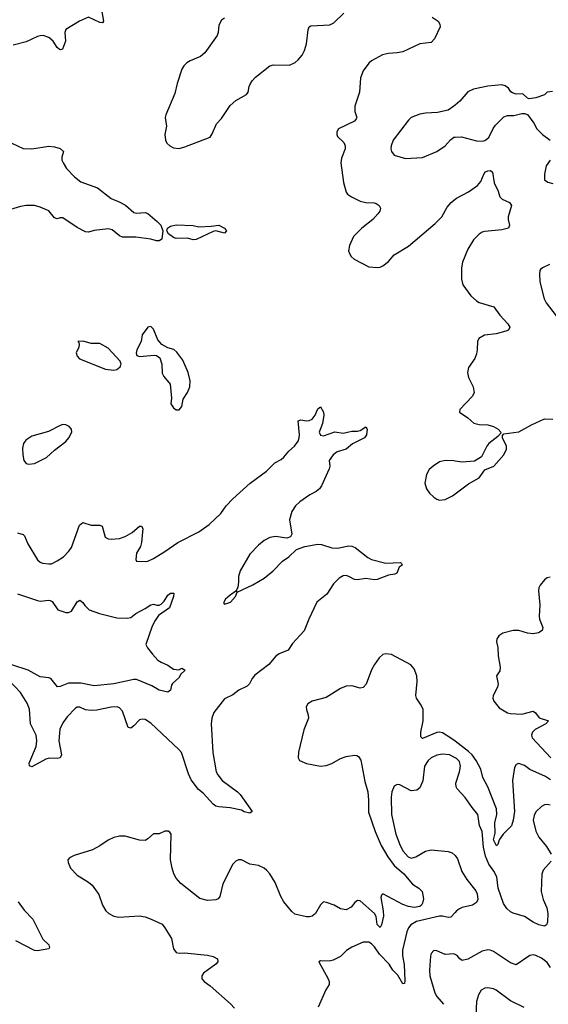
# Model space of a CAD drawing. Header units: inches. Extents: x 1649636 to 1815363, y 506543 to 641975.
# Tile 552 of 656: x 1766924 to 1770658, y 570430 to 577381. Entities that reach past the tile are written whole.
import ezdxf

# ---------------------------------------------------------------- set-up
doc = ezdxf.new("R2010")
doc.units = ezdxf.units.IN
doc.header["$MEASUREMENT"] = 0
doc.layers.add('B7567', color=7, linetype='Continuous')
doc.layers.add('B7577', color=7, linetype='Continuous')

msp = doc.modelspace()

# ---------------------------------------------------------------- linework, layer by layer
at = {"layer": 'B7567', "color": 5}
for points, elevation in [([(1767502.5, 577450), (1767515.2, 577370), (1767510, 577359.6), (1767490, 577360.7), (1767410, 577397.4), (1767345.8, 577370), (1767250, 577311.9), (1767242.8, 577290), (1767247.1, 577230), (1767226.5, 577173.5), (1767212.2, 577167.8), (1767206.3, 577170), (1767190, 577184), (1767161.1, 577230), (1767130, 577255.2), (1767090, 577269), (1767070, 577267.5), (1767050, 577262.4), (1766970, 577224.8), (1766878, 577202)], 580), ([(1768370, 577391.3), (1768350, 577378.4), (1768330, 577342), (1768325.3, 577290), (1768318.7, 577270), (1768232.6, 577147.4), (1768200.2, 577119.8), (1768129.2, 577090.8), (1768104.2, 577075.8), (1768084.2, 577055.8), (1768069.2, 577030.8), (1768036.9, 576930), (1768020.5, 576859.5), (1767955.5, 576710), (1767953, 576690), (1767961.6, 576630), (1767950.6, 576570), (1767954, 576530), (1767962.8, 576510), (1767984.7, 576490), (1768010, 576476.3), (1768050, 576472.4), (1768090, 576482.6), (1768269.6, 576550.4), (1768284.9, 576575.1), (1768314.9, 576645.1), (1768350, 576682.8), (1768410, 576774), (1768450, 576810.6), (1768526.3, 576853.7), (1768537.2, 576870), (1768544.5, 576910), (1768554, 576930), (1768565.1, 576950), (1768590, 576974.4), (1768690, 577054.4), (1768717.2, 577062.8), (1768830, 577060.4), (1768870, 577078), (1768890, 577096.3), (1768918.4, 577130), (1768936.6, 577163.4), (1768949.7, 577210), (1768961.6, 577310), (1768969.7, 577330.3), (1768981.7, 577338.3), (1769114.5, 577345.5), (1769142, 577358), (1769214, 577426)], 620), ([(1769837.6, 577397.6), (1769878.8, 577370), (1769890.7, 577350), (1769894, 577330), (1769854.2, 577245.8), (1769830, 577220.5), (1769750, 577211.1), (1769630, 577154.8), (1769590, 577146), (1769530, 577142.7), (1769487.7, 577132.3), (1769410, 577091.2), (1769390, 577073.6), (1769350, 577019.3), (1769332.2, 576970), (1769324.2, 576870), (1769291.4, 576770), (1769292.4, 576732.4), (1769304.4, 576690), (1769300.3, 576679.7), (1769290, 576665.1), (1769174.8, 576610), (1769163.1, 576590), (1769164.2, 576570), (1769170, 576557.3), (1769212.8, 576512.8), (1769222, 576490), (1769222.3, 576470), (1769197.8, 576402.2), (1769193.2, 576370), (1769212.1, 576232), (1769230, 576164), (1769240.5, 576150), (1769268, 576130), (1769330, 576100.2), (1769370, 576090.2), (1769427.5, 576087.5), (1769442.3, 576082.3), (1769464, 576070), (1769472, 576050), (1769466.7, 576030), (1769453.4, 576010), (1769417.4, 575970), (1769341.7, 575910), (1769282, 575850), (1769253.2, 575786.8), (1769247.3, 575750), (1769254, 575730), (1769264.9, 575710), (1769287.3, 575690), (1769390, 575636.3), (1769450, 575630.5), (1769470, 575633.4), (1769490, 575643), (1769530, 575673), (1769570, 575721.6), (1769670, 575783.1), (1769859.1, 575940.9), (1769904.7, 575990), (1769943.7, 576056.3), (1769971.5, 576090), (1770000, 576112.9)], 620), ([(1770000, 576778), (1769990, 576769.4), (1769950, 576742.9), (1769875.1, 576724.9), (1769790, 576720.5), (1769750, 576713.6), (1769690.2, 576689.8), (1769669.2, 576670.8), (1769563.1, 576530), (1769548.4, 576490), (1769546.4, 576470), (1769550.5, 576450), (1769570, 576425.5), (1769650, 576400.4), (1769770, 576408.5), (1769870, 576450.5), (1769929.5, 576490.5), (1769966.8, 576533.2), (1769990, 576550.7), (1770000, 576551.4)], 640), ([(1766830, 576528.7), (1766950, 576471.7), (1767010, 576469.2), (1767130, 576487.2), (1767170, 576483.2), (1767211.3, 576471.3), (1767234.9, 576450), (1767222.6, 576410), (1767222.8, 576390), (1767230.3, 576370), (1767254.9, 576330), (1767312.1, 576272.1), (1767357.1, 576237.1), (1767474.2, 576194.2), (1767570, 576117.6), (1767632.8, 576092.8), (1767671.4, 576071.4), (1767730, 576018.6), (1767750, 576014.4), (1767810, 576019.6), (1767830, 576011.7), (1767896.2, 575956.2), (1767920.3, 575930), (1767936.3, 575890), (1767927.7, 575832.3), (1767910, 575820.4), (1767890, 575820.8), (1767850, 575832), (1767745, 575844.9), (1767650, 575846.2), (1767630, 575855.6), (1767576.7, 575896.6), (1767550, 575905.3), (1767450, 575892.1), (1767410, 575880.5), (1767390, 575882.3), (1767330, 575914.6), (1767230, 575980.9), (1767210, 575981.5), (1767190, 575975.8), (1767170, 575982.9), (1767130, 576031.6), (1767070, 576058.1), (1767030, 576068.9), (1766970.6, 576069.4), (1766930, 576061.4), (1766858.9, 576041.1)], 580), ([(1766910, 573757.6), (1766950, 573746.4), (1766958, 573738), (1766981.5, 573681.5), (1767050, 573568.7), (1767070, 573550.3), (1767084.6, 573544.6), (1767130, 573538.5), (1767150, 573540.2), (1767190, 573561.5), (1767232.8, 573590), (1767271.8, 573628.2), (1767290, 573654.9), (1767347.6, 573812.4), (1767370, 573832.2), (1767430, 573813.4), (1767490, 573813), (1767506, 573806), (1767527.8, 573727.7), (1767550, 573716.4), (1767570, 573713.4), (1767630, 573718.6), (1767670, 573732.4), (1767718.6, 573761.4), (1767770, 573806.4), (1767784.9, 573804.9), (1767793.4, 573790), (1767784.9, 573690), (1767777.3, 573662.7), (1767750, 573614), (1767744, 573570), (1767750, 573558), (1767810, 573556.3), (1767830, 573559.3), (1767870, 573577.6), (1767950, 573625.8), (1768042, 573690), (1768190, 573766.2), (1768262, 573818), (1768344.2, 573895.8), (1768382.2, 573950), (1768430, 573998.6), (1768552.8, 574110), (1768667.2, 574192.8), (1768727, 574253), (1768770, 574275.3), (1768790, 574291.7), (1768825.4, 574334.6), (1768864.7, 574370), (1768890, 574404.9), (1768898.8, 574430), (1768901.4, 574450), (1768892, 574548), (1768910, 574555.8), (1768950, 574548.8), (1768969.7, 574550.3), (1768990, 574561.3), (1769011.1, 574588.9), (1769030, 574634.8), (1769050, 574646.8), (1769070, 574611.3), (1769071.4, 574590), (1769063.1, 574530), (1769040.4, 574470), (1769047.9, 574447.9), (1769070, 574444), (1769149.8, 574470.2), (1769210, 574462), (1769270, 574476.5), (1769310, 574475.8), (1769330, 574481.6), (1769370, 574506.8), (1769379.3, 574490), (1769373.4, 574450), (1769359, 574430), (1769274.1, 574385.9), (1769230, 574348.7), (1769166.8, 574330), (1769137.3, 574310), (1769111, 574270), (1769115.5, 574230), (1769110.4, 574210), (1769054.9, 574090), (1769041.3, 574070), (1769018.4, 574050), (1768973.9, 574026.1), (1768902.6, 573977.4), (1768873.4, 573950), (1768846, 573910), (1768830.4, 573850), (1768846.8, 573750), (1768838, 573730), (1768810, 573720.9), (1768730, 573732), (1768690, 573726), (1768650, 573705.2), (1768610, 573672), (1768550, 573606.6), (1768482.4, 573490), (1768470.5, 573450), (1768470.8, 573409.2), (1768464.7, 573375.3), (1768454, 573350), (1768458, 573342), (1768450, 573346), (1768410, 573319), (1768378, 573290), (1768363.6, 573263.6), (1768370, 573254), (1768414, 573270), (1768448, 573310), (1768460.4, 573339.6), (1768570, 573390.4), (1768650, 573437.4), (1768713.6, 573490), (1768780.9, 573559.1), (1768826, 573590), (1768880.5, 573639.5), (1768938.7, 573661.3), (1769030, 573677.4), (1769056.3, 573676.3), (1769130, 573653.4), (1769168.9, 573648.9), (1769250, 573665.7), (1769270, 573664.9), (1769294.7, 573654.7), (1769383.1, 573583.1), (1769410, 573570.2), (1769510, 573544.4), (1769614, 573550), (1769622, 573542), (1769624.7, 573530), (1769603.4, 573516.6), (1769587.5, 573472.5), (1769574, 573466), (1769530, 573459.3), (1769450, 573429), (1769430, 573427.6), (1769370, 573436.5), (1769310, 573426.2), (1769290, 573427.9), (1769250, 573450.9), (1769230, 573457.4), (1769210, 573454.8), (1769180.6, 573439.4), (1769140.7, 573399.4), (1769093.8, 573326.2), (1769022.8, 573270), (1768967.6, 573150), (1768934.4, 573065.6), (1768850, 572976.2), (1768821.3, 572930), (1768757, 572903), (1768733.3, 572886.7), (1768682.8, 572830), (1768585.8, 572754.2), (1768566, 572730), (1768548, 572692), (1768530, 572675.1), (1768471.2, 572648.8), (1768430, 572613.6), (1768370, 572586), (1768296.5, 572490), (1768280.8, 572450), (1768277.8, 572410), (1768288.5, 572208.5), (1768312.8, 572070), (1768322.8, 572050), (1768354.7, 572010), (1768463.7, 571930), (1768481.1, 571910), (1768566.8, 571790), (1768550, 571779.5), (1768510, 571788.6), (1768490, 571800.5), (1768410, 571817.8), (1768330, 571824.3), (1768310, 571829.5), (1768290, 571842.8), (1768219.5, 571919.5), (1768187.1, 571947), (1768135.4, 572015.4), (1768116.6, 572056.6), (1768067.5, 572207.5), (1768049.3, 572229.3), (1767850, 572415.8), (1767810, 572440.4), (1767790, 572443.5), (1767770, 572437.7), (1767730, 572394.7), (1767710, 572379.7), (1767690, 572384.5), (1767650, 572499.6), (1767630, 572522.3), (1767612.3, 572530), (1767570, 572528.8), (1767470, 572507.2), (1767430, 572503.1), (1767390, 572509.8), (1767350, 572526.6), (1767330, 572527.8), (1767319.4, 572520.6), (1767260.4, 572459.6), (1767230, 572417.4), (1767206.8, 572373.2), (1767200.2, 572290), (1767219, 572190), (1767210.4, 572170), (1767190, 572165.8), (1767132.4, 572167.6), (1767110, 572161.6), (1767010, 572106), (1766994.5, 572114.5), (1766991.9, 572131.9), (1767040.3, 572250), (1767046.4, 572290), (1767040.4, 572330), (1767001.2, 572410), (1766993.5, 572513.5), (1766976.3, 572556.3), (1766929.8, 572630), (1766850, 572716.8)], 580), ([(1770000, 574264.6), (1769990, 574266.3), (1769930, 574269.6), (1769890, 574258.9), (1769843.8, 574230), (1769815.6, 574204.4), (1769797.6, 574170), (1769785.3, 574110), (1769796.5, 574070), (1769819.5, 574039.5), (1769850, 574010.3), (1769870, 573995.6), (1769890, 573989), (1769930, 573994), (1769980.5, 574019.5), (1770000, 574034)], 620), ([(1766910, 573328.5), (1767050, 573280.4), (1767070, 573276.4), (1767130, 573282.8), (1767139.8, 573279.8), (1767153.4, 573273.4), (1767194.4, 573214.4), (1767250, 573194.8), (1767270, 573194.8), (1767290, 573206), (1767330, 573270.5), (1767350, 573282), (1767370, 573267.3), (1767384.2, 573244.2), (1767415.3, 573215.2), (1767487.7, 573187.7), (1767610, 573158), (1767684.1, 573155.9), (1767710, 573160.7), (1767743.7, 573190), (1767810, 573224.2), (1767850, 573250.4), (1767870, 573253.7), (1767893.1, 573246.9), (1767910, 573248.4), (1767924.2, 573255.8), (1767944.2, 573275.8), (1767970, 573318), (1767990, 573332.7), (1768012.5, 573332.5), (1768010, 573308), (1767981.3, 573230), (1767905.4, 573174.6), (1767881.1, 573138.9), (1767860.7, 573099.3), (1767814.4, 572970), (1767826, 572946), (1767862, 572902), (1767900.4, 572860.4), (1767924.4, 572844.4), (1767970, 572824), (1768010, 572796), (1768048.9, 572791.1), (1768070, 572802), (1768094, 572790), (1768061, 572759), (1768050, 572738), (1768004.5, 572695.5), (1767997.3, 572682.7), (1767990, 572648), (1767970, 572634), (1767910, 572647.6), (1767858.5, 572678.5), (1767750, 572723), (1767730, 572723), (1767590, 572693), (1767450, 572679.2), (1767357.3, 572697.3), (1767270, 572697), (1767210, 572672.4), (1767191.5, 572671.5), (1767145.1, 572730), (1767130, 572735.4), (1767070, 572741.1), (1766985.3, 572790), (1766870, 572825.4)], 560), ([(1770000, 572286.7), (1769970, 572309.3), (1769910, 572346.6), (1769890, 572351.6), (1769870, 572349), (1769770, 572307.4), (1769758.3, 572318.3), (1769757.7, 572350), (1769774.6, 572430), (1769773.6, 572510), (1769760.9, 572540.9), (1769726.4, 572590), (1769723.1, 572610), (1769732, 572710), (1769729, 572750), (1769710, 572798.7), (1769686.6, 572826.6), (1769550, 572899.1), (1769510, 572903.6), (1769490, 572898.4), (1769463.4, 572876.6), (1769430, 572829.3), (1769409, 572791), (1769370.3, 572689.7), (1769350, 572666.6), (1769330, 572661.6), (1769270, 572677.6), (1769230, 572676.9), (1769190, 572658.3), (1769090, 572596.4), (1768990, 572570.9), (1768958.4, 572550), (1768947.4, 572530), (1768948.9, 572510), (1768962.8, 572470), (1768963.2, 572450), (1768931.2, 572368.8), (1768894.4, 572210), (1768890.6, 572170.6), (1768900.7, 572150), (1768950, 572128.8), (1769050, 572110.3), (1769090, 572115.3), (1769129.2, 572130), (1769190, 572166), (1769230, 572179.6), (1769288.5, 572188.5), (1769306.2, 572186.2), (1769318.3, 572178.3), (1769333, 572153), (1769361.9, 572001.9), (1769382, 571930), (1769388.4, 571871.6), (1769387.5, 571787.5), (1769435.8, 571650), (1769477.1, 571550), (1769523.6, 571470), (1769569.1, 571410), (1769637.3, 571350), (1769697.6, 571277.6), (1769742.4, 571250), (1769765.7, 571225.7), (1769775.1, 571175.1), (1769770, 571144.2), (1769762.6, 571130), (1769750, 571121.2), (1769710, 571113.1), (1769670, 571120.1), (1769630, 571134.5), (1769490, 571209.6), (1769480.4, 571199.6), (1769476, 571184), (1769492.5, 571090), (1769493.2, 571053.2), (1769479.6, 570990), (1769470, 570971.8), (1769450, 570994.5), (1769442.6, 571050), (1769430.5, 571070.5), (1769330, 571159.7), (1769310, 571163.6), (1769290.3, 571149.7), (1769264.4, 571115.6), (1769230, 571097), (1769190, 571103.6), (1769146, 571130), (1769090.5, 571149.5), (1769070, 571152.3), (1769050, 571133.2), (1769012.7, 571070), (1768990, 571053), (1768970, 571046.9), (1768950, 571048.4), (1768867.4, 571067.4), (1768846.1, 571086.1), (1768790, 571154.5), (1768769.7, 571190), (1768729.7, 571290), (1768691.4, 571351.4), (1768670, 571375.1), (1768650, 571391.3), (1768610, 571409.7), (1768550, 571418.9), (1768490, 571449.8), (1768470, 571449.8), (1768450, 571441), (1768430, 571419.6), (1768359.9, 571280.1), (1768338, 571190), (1768326.4, 571173.6), (1768310, 571166.6), (1768250, 571162.6), (1768197.5, 571177.5), (1768063.3, 571283.3), (1768030, 571320.5), (1768013.1, 571350), (1768000.3, 571390), (1767989.8, 571450.2), (1767993.2, 571630), (1767985.2, 571645.2), (1767972.7, 571652.7), (1767950, 571652), (1767910, 571634.5), (1767870, 571632.3), (1767830, 571597), (1767810, 571586.6), (1767770, 571589.8), (1767670, 571616.9), (1767630, 571617.4), (1767590, 571608), (1767550, 571589.7), (1767490.9, 571549.1), (1767439.1, 571520.9), (1767310, 571480.7), (1767275.2, 571464.8), (1767265.5, 571450), (1767266, 571430), (1767282.4, 571390), (1767330, 571340.5), (1767410, 571292.7), (1767437.1, 571270), (1767484.4, 571204.4), (1767508.8, 571128.8), (1767533, 571090), (1767554, 571070), (1767590, 571052), (1767625.1, 571045.1), (1767770, 571054), (1767810, 571046.7), (1767851.8, 571031.8), (1767930, 570994.9), (1767950.4, 570970), (1767995.6, 570895.6), (1768010, 570822), (1768030, 570796), (1768050.7, 570790.7), (1768087.5, 570792.5), (1768250, 570778), (1768290, 570768.2), (1768320.7, 570750), (1768323, 570730), (1768310, 570712.7), (1768222, 570650), (1768210.6, 570630), (1768210.6, 570610), (1768227.3, 570590), (1768270, 570561.3), (1768413.7, 570433.7), (1768442.6, 570402.6)], 620), ([(1770000, 572170.8), (1769959.5, 572190), (1769910, 572196.5), (1769870, 572189.8), (1769830, 572169.8), (1769808.2, 572150), (1769783.9, 572110), (1769771.3, 572008.7), (1769750, 571959.3), (1769730, 571942.4), (1769690, 571936.9), (1769610, 571979.6), (1769590, 571980.7), (1769568.2, 571970), (1769552, 571930), (1769547.9, 571892.1), (1769549.2, 571770), (1769581.3, 571630), (1769611.3, 571550), (1769633.6, 571510), (1769668.9, 571470), (1769690, 571460.8), (1769722, 571470), (1769790, 571511.7), (1769830, 571520.3), (1769950, 571507.6), (1769978.2, 571498.2), (1770000, 571480)], 640), ([(1766913.4, 571153.4), (1766955, 571095), (1767016.5, 571030), (1767087.3, 570890), (1767130.7, 570850), (1767134.8, 570830), (1767130, 570822), (1767050, 570807), (1767030, 570809.6), (1766897.3, 570877.3)], 580), ([(1770000, 571078.9), (1769970, 571046.3), (1769950, 571044), (1769910, 571053.3), (1769890, 571052.8), (1769726.3, 571013.7), (1769686.5, 570990), (1769670.9, 570969.1), (1769658.6, 570941.4), (1769626.9, 570813.1), (1769628.1, 570771.9), (1769638.9, 570710), (1769645.2, 570594.8), (1769642, 570578), (1769630, 570575.1), (1769594.6, 570634.6), (1769560.3, 570670), (1769533, 570713), (1769464.6, 570784.6), (1769430, 570835.1), (1769410, 570855.8), (1769390, 570867.8), (1769350, 570869.6), (1769270, 570833.1), (1769232.2, 570810), (1769190, 570767.6), (1769138.3, 570741.7), (1769110, 570734), (1769050, 570736), (1769038, 570730), (1769102, 570610), (1769110.6, 570590), (1769110.6, 570570), (1769087.5, 570532.5), (1769032, 570410)], 640), ([(1770000, 570781.9), (1769990, 570787), (1769930, 570782.4), (1769870, 570807), (1769850, 570809.3), (1769830.4, 570789.6), (1769825.7, 570770), (1769817.8, 570670), (1769822, 570630), (1769855.6, 570510), (1769870, 570485.3), (1769918, 570430)], 660)]:
    msp.add_lwpolyline(points, dxfattribs=dict(at, elevation=elevation))
for points, elevation in [([(1768190, 575918.4), (1768277.2, 575922.8), (1768330, 575931.4), (1768370.5, 575910), (1768386, 575890), (1768370, 575874), (1768310, 575889.7), (1768290, 575885.4), (1768170, 575828.9), (1768150, 575827.8), (1768110, 575837.7), (1768030, 575836.2), (1768010, 575842.2), (1767974.7, 575870), (1767963.7, 575890), (1767969.2, 575910), (1767990, 575923.2), (1768030, 575932.3), (1768148.7, 575928.7)], 580), ([(1767850, 575214), (1767830, 575209), (1767790, 575155.3), (1767782, 575110), (1767750.6, 575050), (1767747.3, 575027.3), (1767750.7, 575010.7), (1767770, 575003.8), (1767873.4, 575013.4), (1767890.6, 575010.6), (1767913.2, 574993.2), (1767928, 574950), (1767930, 574884.7), (1767941.3, 574861.3), (1767987.5, 574807.5), (1767996, 574710), (1767991.3, 574670), (1768010, 574641), (1768030, 574626), (1768050, 574626), (1768068.7, 574650), (1768078, 574702), (1768109, 574750), (1768125.2, 574790), (1768129.1, 574830.9), (1768114.5, 574890), (1768077.5, 574977.5), (1768034.8, 575034.8), (1768011.9, 575051.9), (1767970, 575064), (1767927.3, 575087.3), (1767899.6, 575119.6), (1767870, 575195.3)], 620), ([(1767372.5, 575112.5), (1767334, 575110), (1767342, 575102), (1767344.7, 575090), (1767341, 575070), (1767323, 575030), (1767330, 575004.7), (1767345.8, 574985.8), (1767530, 574914), (1767590, 574906), (1767610, 574910.8), (1767633.2, 574930), (1767641.2, 574950), (1767633.2, 574970), (1767550, 575062.7), (1767490, 575095.1), (1767430, 575096)], 620), ([(1767230, 574522.7), (1767210, 574517), (1767126.9, 574473.1), (1767010, 574440.9), (1766968.6, 574411.4), (1766950.7, 574390), (1766944.1, 574355.9), (1766946, 574310), (1766954.8, 574270), (1766970, 574246.8), (1766990, 574242), (1767030, 574248), (1767113.2, 574290), (1767170, 574342), (1767250, 574402), (1767271.8, 574430), (1767292, 574470), (1767289.2, 574490), (1767273.2, 574510), (1767250, 574521.2)], 620)]:
    msp.add_lwpolyline(points, close=True, dxfattribs=dict(at, elevation=elevation))
at = {"layer": 'B7577', "color": 5}
for points, elevation in [([(1770687.1, 576872.9), (1770650, 576868), (1770630.8, 576849.2), (1770570, 576828.7), (1770522, 576822), (1770510, 576826), (1770477.2, 576857.2), (1770430, 576856), (1770404.1, 576864.1), (1770392.5, 576872.5), (1770376.2, 576896.2), (1770354, 576914), (1770330, 576920.9), (1770230, 576912.3), (1770130, 576889.3), (1770090, 576872.3), (1770033.4, 576806.6), (1770000, 576778)], 640), ([(1770000, 576551.4), (1770045.4, 576554.6), (1770150, 576525.2), (1770190, 576523.6), (1770210, 576527.7), (1770236.9, 576550), (1770267.7, 576612.3), (1770284.9, 576635.1), (1770344.2, 576695.8), (1770370, 576705.5), (1770414.8, 576705.2), (1770470, 576718), (1770490, 576718), (1770510, 576711.3), (1770554.8, 576650), (1770576, 576610), (1770617.3, 576570), (1770670.3, 576530.3)], 640), ([(1770670.3, 576389.7), (1770642, 576350), (1770630.7, 576290.7), (1770630.9, 576250.9), (1770653.4, 576233.4), (1770690, 576223.8)], 640), ([(1770000, 576112.9), (1770010, 576120.9), (1770093.8, 576166.2), (1770157, 576210), (1770180.4, 576239.6), (1770204.2, 576295.8), (1770213.3, 576306.7), (1770230, 576314.4), (1770250, 576315.5), (1770263.8, 576303.8), (1770275.3, 576230), (1770303.7, 576170), (1770316.4, 576130), (1770332.7, 576112.7), (1770384, 576090), (1770397.1, 576070), (1770374, 575990), (1770373.7, 575970), (1770384.4, 575930), (1770376.3, 575910), (1770330, 575896.4), (1770210, 575886), (1770190, 575879.8), (1770170, 575866.4), (1770130, 575826), (1770090, 575761.7), (1770051.9, 575670), (1770043.5, 575630), (1770045, 575550), (1770054.7, 575510), (1770110, 575431.6), (1770150, 575394.9), (1770170, 575383.7), (1770273.8, 575353.8), (1770315.1, 575295.1), (1770372.8, 575232.8), (1770386, 575210), (1770377.1, 575190), (1770358.2, 575181.8), (1770290, 575162.2), (1770207.3, 575152.7), (1770166.9, 575130), (1770156.5, 575110), (1770156, 575050), (1770150, 575022), (1770138, 574990), (1770094.3, 574925.7), (1770086.1, 574890), (1770094.3, 574854.3), (1770127.2, 574790), (1770133.8, 574746.2), (1770119, 574721), (1770032.7, 574630), (1770030.6, 574610), (1770090.2, 574570.2), (1770132.4, 574532.4), (1770170, 574522), (1770230, 574520.2), (1770271, 574510), (1770304.7, 574490), (1770322, 574470), (1770319.6, 574460.4), (1770302, 574438), (1770238, 574390), (1770223, 574370), (1770184.9, 574295.1), (1770135.9, 574264.1), (1770050, 574256.2), (1770000, 574264.6)], 620), ([(1770666.7, 575653.3), (1770616.3, 575630), (1770602.3, 575617.7), (1770597.1, 575610), (1770594.7, 575585.3), (1770596.9, 575530), (1770627.4, 575410), (1770642.4, 575382.4), (1770712.2, 575290)], 640), ([(1770000, 574034), (1770095.1, 574104.9), (1770170, 574145.5), (1770210, 574202.8), (1770273.2, 574230), (1770342.7, 574310), (1770362.7, 574350), (1770362.7, 574370), (1770334, 574430), (1770335.3, 574444.7), (1770343.1, 574456.9), (1770450, 574470.6), (1770538.7, 574521.3), (1770630, 574562.4), (1770690, 574560.4)], 620), ([(1770670, 573444.7), (1770650, 573440.5), (1770630, 573427.3), (1770599.5, 573390), (1770590.4, 573370), (1770588.4, 573350), (1770598.9, 573250), (1770592.4, 573170), (1770594.4, 573150), (1770619.1, 573090), (1770613.4, 573070), (1770587.6, 573052.4), (1770550, 573045.3), (1770510, 573050.9), (1770450, 573068.5), (1770410, 573068.6), (1770337.3, 573050), (1770309.1, 573030.9), (1770300.3, 573019.8), (1770294.4, 573010), (1770292.2, 572990), (1770302, 572950), (1770303.6, 572890), (1770318.7, 572810), (1770314.9, 572785.1), (1770290.8, 572750), (1770303.8, 572690), (1770299.5, 572670), (1770267.6, 572610), (1770266.5, 572590), (1770273.8, 572570), (1770310, 572522.7), (1770370, 572487.9), (1770390, 572482.4), (1770470, 572477.3), (1770550, 572498.3), (1770567.2, 572487.2), (1770592.8, 572452.8), (1770658, 572430), (1770639.5, 572410), (1770565, 572370), (1770545.8, 572350), (1770539.2, 572330), (1770544.4, 572310), (1770675.3, 572170)], 620), ([(1770674, 572014), (1770637.7, 572037.7), (1770526.6, 572086.6), (1770490, 572115.3), (1770450.5, 572129.5), (1770430, 572122.7), (1770419, 572101), (1770405.6, 572010), (1770419.3, 571790), (1770410, 571729), (1770397.8, 571690), (1770339, 571630), (1770311.6, 571590), (1770301.4, 571558.6), (1770292, 571548), (1770271.3, 571590), (1770281.3, 571638.7), (1770281, 571710), (1770293.5, 571770), (1770290.9, 571810.9), (1770230, 571966), (1770194.8, 572030), (1770181.6, 572090), (1770148.5, 572150), (1770119.6, 572190), (1770095.1, 572215.1), (1770000, 572286.7)], 620), ([(1770678.5, 571441.5), (1770622.3, 571377.7), (1770612.4, 571347.6), (1770607.4, 571227.4), (1770621.7, 571170), (1770646.7, 571110), (1770653.7, 571070), (1770651.6, 571010), (1770643.8, 570990), (1770630, 570982.7), (1770590, 570991.8), (1770551.3, 571010), (1770490, 571050.6), (1770410, 571072.4), (1770390, 571083.5), (1770365.6, 571105.6), (1770341.3, 571141.3), (1770304.4, 571250), (1770293.6, 571330), (1770272.8, 571370), (1770238.4, 571418.4), (1770214.8, 571474.8), (1770200.3, 571540.3), (1770191.2, 571650), (1770171.9, 571691.9), (1770159.3, 571770), (1770118.9, 571818.9), (1770070, 571891.1), (1770013.7, 571950), (1770006.4, 571966.4), (1770005, 571990), (1770031.4, 572070), (1770038, 572110), (1770030, 572143), (1770010, 572166), (1770000, 572170.8)], 640), ([(1770670, 571836.1), (1770650, 571839.8), (1770630, 571837.4), (1770610, 571826.6), (1770570.2, 571789.8), (1770556.7, 571763.3), (1770551.8, 571730), (1770570, 571653), (1770590, 571608.8), (1770645, 571545), (1770677, 571490)], 640), ([(1770000, 571480), (1770015.8, 571455.8), (1770048, 571368), (1770082.4, 571310), (1770144.9, 571230), (1770154.9, 571210), (1770159.3, 571170), (1770150.3, 571149.7), (1770122.8, 571130), (1770050, 571113.7), (1770030, 571103.5), (1770010, 571089.7), (1770000, 571078.9)], 640), ([(1770673.8, 570690), (1770650, 570725.7), (1770610, 570756.4), (1770570, 570774.8), (1770550, 570778.5), (1770526.3, 570773.7), (1770430, 570707.6), (1770390, 570723), (1770270, 570803.6), (1770248.2, 570811.8), (1770230, 570814), (1770190, 570806), (1770090, 570747.8), (1770050, 570739.3), (1770031.9, 570751.9), (1770014.5, 570774.5), (1770000, 570781.9)], 660), ([(1770488, 570408), (1770390, 570455.7), (1770290, 570528.7), (1770270, 570538.7), (1770230, 570545.6), (1770210, 570543.5), (1770183.6, 570530), (1770163.6, 570496.4), (1770150.7, 570449.3), (1770145.4, 570350)], 680)]:
    msp.add_lwpolyline(points, dxfattribs=dict(at, elevation=elevation))

doc.saveas('drawing.dxf')
